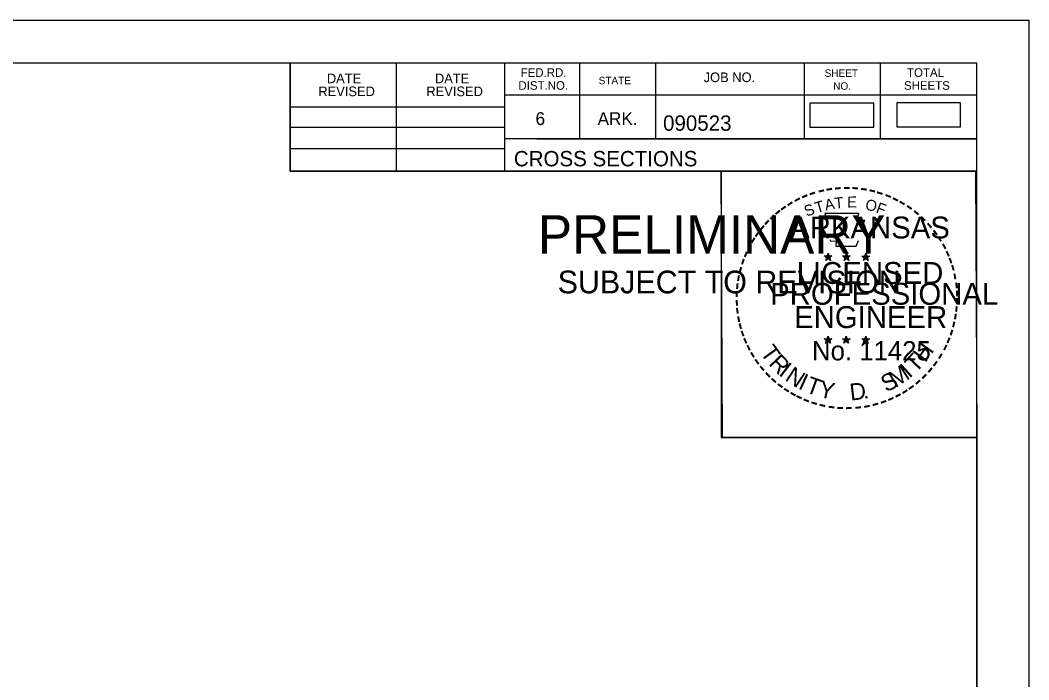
# Model space of a CAD drawing. Extents: x 1406028 to 1412453, y 321733 to 325986.
# Drawn here: x 1406660.8 to 1406752.8, y 322512.5 to 322572.7 of the extents above; entities that cross this region are included whole.
import ezdxf

# ---------------------------------------------------------------- set-up
doc = ezdxf.new("R2010")
doc.units = 0
for name, color, linetype in [('R_Border', 7, 'Continuous'), ('R_Border PE', 7, 'Continuous'), ('R_Border Prem', 7, 'Continuous'), ('R_Fin Surface', 7, 'Continuous'), ('R_No Plot', 7, 'Continuous')]:
    doc.layers.add(name, color=color, linetype=linetype)

msp = doc.modelspace()

# ---------------------------------------------------------------- linework, layer by layer
at = {"layer": 'R_Border'}
for p, q in [((1406431.883, 322568.788), (1406748.063, 322568.788)), ((1406685.423, 322558.908), (1406685.423, 322568.788)), ((1406695.103, 322558.908), (1406695.103, 322568.788)), ((1406704.963, 322568.788), (1406704.963, 322558.908)), ((1406711.803, 322568.788), (1406711.803, 322561.848)), ((1406718.743, 322568.788), (1406718.743, 322561.848)), ((1406732.323, 322568.788), (1406732.323, 322561.848)), ((1406739.263, 322568.788), (1406739.263, 322561.848)), ((1406748.063, 322363.328), (1406748.063, 322568.788)), ((1406748.063, 322565.848), (1406704.963, 322565.848)), ((1406748.063, 322565.868), (1406748.063, 322565.868)), ((1406685.423, 322564.768), (1406704.963, 322564.768)), ((1406685.423, 322562.908), (1406704.963, 322562.908)), ((1406748.063, 322561.848), (1406704.963, 322561.848)), ((1406707.923, 322561.848), (1406748.063, 322561.848)), ((1406685.423, 322560.968), (1406704.963, 322560.968)), ((1406748.063, 322558.908), (1406685.423, 322558.908))]:
    msp.add_line(p, q, dxfattribs=at)
at = {"layer": 'R_Border PE'}
for p, q in [((1406734.148, 322551.163), (1406734.497, 322551.052)), ((1406734.148, 322551.163), (1406734.401, 322551.118)), ((1406734.148, 322551.163), (1406734.385, 322551.041)), ((1406734.281, 322550.755), (1406734.497, 322551.052)), ((1406734.281, 322550.755), (1406734.407, 322550.999)), ((1406734.281, 322550.755), (1406734.495, 322550.972)), ((1406734.497, 322551.417), (1406734.456, 322551.165)), ((1406734.71, 322550.755), (1406734.495, 322550.969)), ((1406734.497, 322551.052), (1406734.497, 322551.417)), ((1406734.497, 322551.417), (1406734.546, 322551.167)), ((1406734.844, 322551.163), (1406734.497, 322551.052)), ((1406734.71, 322550.755), (1406734.497, 322551.052)), ((1406734.844, 322551.163), (1406734.558, 322551.114)), ((1406734.71, 322550.755), (1406734.573, 322551.046)), ((1406734.844, 322551.163), (1406734.64, 322551.061)), ((1406735.818, 322551.163), (1406736.167, 322551.052)), ((1406735.818, 322551.163), (1406736.071, 322551.118)), ((1406735.818, 322551.163), (1406736.055, 322551.041)), ((1406735.951, 322550.755), (1406736.167, 322551.052)), ((1406735.951, 322550.755), (1406736.077, 322550.999)), ((1406735.951, 322550.755), (1406736.165, 322550.972)), ((1406736.167, 322551.417), (1406736.126, 322551.165)), ((1406736.38, 322550.755), (1406736.165, 322550.969)), ((1406736.167, 322551.052), (1406736.167, 322551.417)), ((1406736.167, 322551.417), (1406736.216, 322551.167)), ((1406736.514, 322551.163), (1406736.167, 322551.052)), ((1406736.38, 322550.755), (1406736.167, 322551.052)), ((1406736.514, 322551.163), (1406736.228, 322551.114)), ((1406736.38, 322550.755), (1406736.243, 322551.046)), ((1406736.514, 322551.163), (1406736.31, 322551.061)), ((1406737.582, 322551.151), (1406737.931, 322551.04)), ((1406737.582, 322551.151), (1406737.835, 322551.106)), ((1406737.582, 322551.151), (1406737.819, 322551.029)), ((1406737.715, 322550.743), (1406737.931, 322551.04)), ((1406737.715, 322550.743), (1406737.841, 322550.987)), ((1406737.715, 322550.743), (1406737.929, 322550.96)), ((1406737.931, 322551.405), (1406737.89, 322551.153)), ((1406738.144, 322550.743), (1406737.929, 322550.957)), ((1406737.931, 322551.04), (1406737.931, 322551.405)), ((1406737.931, 322551.405), (1406737.98, 322551.155)), ((1406738.278, 322551.151), (1406737.931, 322551.04)), ((1406738.144, 322550.743), (1406737.931, 322551.04)), ((1406738.278, 322551.151), (1406737.992, 322551.102)), ((1406738.144, 322550.743), (1406738.007, 322551.034)), ((1406738.278, 322551.151), (1406738.074, 322551.049)), ((1406734.144, 322543.59), (1406734.493, 322543.479)), ((1406734.144, 322543.59), (1406734.397, 322543.545)), ((1406734.144, 322543.59), (1406734.381, 322543.468)), ((1406734.277, 322543.182), (1406734.493, 322543.479)), ((1406734.277, 322543.182), (1406734.403, 322543.426)), ((1406734.277, 322543.182), (1406734.491, 322543.399)), ((1406734.493, 322543.844), (1406734.452, 322543.592)), ((1406734.706, 322543.182), (1406734.491, 322543.396)), ((1406734.493, 322543.479), (1406734.493, 322543.844)), ((1406734.493, 322543.844), (1406734.542, 322543.594)), ((1406734.84, 322543.59), (1406734.493, 322543.479)), ((1406734.706, 322543.182), (1406734.493, 322543.479)), ((1406734.84, 322543.59), (1406734.554, 322543.541)), ((1406734.706, 322543.182), (1406734.569, 322543.473)), ((1406734.84, 322543.59), (1406734.636, 322543.488)), ((1406735.813, 322543.59), (1406736.162, 322543.479)), ((1406735.813, 322543.59), (1406736.066, 322543.545)), ((1406735.813, 322543.59), (1406736.05, 322543.468)), ((1406735.946, 322543.182), (1406736.162, 322543.479)), ((1406735.946, 322543.182), (1406736.072, 322543.426)), ((1406735.946, 322543.182), (1406736.16, 322543.399)), ((1406736.162, 322543.844), (1406736.121, 322543.592)), ((1406736.375, 322543.182), (1406736.16, 322543.396)), ((1406736.162, 322543.479), (1406736.162, 322543.844)), ((1406736.162, 322543.844), (1406736.211, 322543.594)), ((1406736.509, 322543.59), (1406736.162, 322543.479)), ((1406736.375, 322543.182), (1406736.162, 322543.479)), ((1406736.509, 322543.59), (1406736.223, 322543.541)), ((1406736.375, 322543.182), (1406736.238, 322543.473)), ((1406736.509, 322543.59), (1406736.305, 322543.488)), ((1406737.58, 322543.58), (1406737.929, 322543.469)), ((1406737.58, 322543.58), (1406737.833, 322543.535)), ((1406737.58, 322543.58), (1406737.817, 322543.458)), ((1406737.713, 322543.172), (1406737.929, 322543.469)), ((1406737.713, 322543.172), (1406737.839, 322543.416)), ((1406737.713, 322543.172), (1406737.927, 322543.389)), ((1406737.929, 322543.834), (1406737.888, 322543.582)), ((1406738.142, 322543.172), (1406737.927, 322543.386)), ((1406737.929, 322543.469), (1406737.929, 322543.834)), ((1406737.929, 322543.834), (1406737.978, 322543.584)), ((1406738.276, 322543.58), (1406737.929, 322543.469)), ((1406738.142, 322543.172), (1406737.929, 322543.469)), ((1406738.276, 322543.58), (1406737.99, 322543.531)), ((1406738.142, 322543.172), (1406738.005, 322543.463)), ((1406738.276, 322543.58), (1406738.072, 322543.478))]:
    msp.add_line(p, q, dxfattribs=at)
for points in [[(1406734.189, 322555.041), (1406734.458, 322554.214)], [(1406737.7, 322554.119), (1406737.842, 322554.403), (1406737.157, 322554.379), (1406737.305, 322555.041), (1406734.189, 322555.041)], [(1406734.681, 322552.618), (1406734.681, 322552.531), (1406735.244, 322552.512), (1406735.19, 322552.039), (1406737.06, 322552.039), (1406737.261, 322552.575)], [(1406734.497, 322551.417), (1406734.71, 322550.755), (1406734.148, 322551.163), (1406734.844, 322551.163), (1406734.281, 322550.755), (1406734.497, 322551.417)], [(1406736.167, 322551.417), (1406736.38, 322550.755), (1406735.818, 322551.163), (1406736.514, 322551.163), (1406735.951, 322550.755), (1406736.167, 322551.417)], [(1406737.931, 322551.405), (1406738.144, 322550.743), (1406737.582, 322551.151), (1406738.278, 322551.151), (1406737.715, 322550.743), (1406737.931, 322551.405)], [(1406734.493, 322543.844), (1406734.706, 322543.182), (1406734.144, 322543.59), (1406734.84, 322543.59), (1406734.277, 322543.182), (1406734.493, 322543.844)], [(1406736.162, 322543.844), (1406736.375, 322543.182), (1406735.813, 322543.59), (1406736.509, 322543.59), (1406735.946, 322543.182), (1406736.162, 322543.844)], [(1406737.929, 322543.834), (1406738.142, 322543.172), (1406737.58, 322543.58), (1406738.276, 322543.58), (1406737.713, 322543.172), (1406737.929, 322543.834)]]:
    msp.add_lwpolyline(points, dxfattribs=at)
for centre, radius in [((1406734.496, 322551.051), 0.172), ((1406734.496, 322551.051), 0.145), ((1406734.496, 322551.051), 0.116), ((1406734.496, 322551.051), 0.0991), ((1406734.496, 322551.051), 0.0747), ((1406734.496, 322551.051), 0.0495), ((1406734.496, 322551.051), 0.0296), ((1406736.166, 322551.051), 0.172), ((1406736.166, 322551.051), 0.145), ((1406736.166, 322551.051), 0.116), ((1406736.166, 322551.051), 0.0991), ((1406736.166, 322551.051), 0.0747), ((1406736.166, 322551.051), 0.0495), ((1406736.166, 322551.051), 0.0296), ((1406737.93, 322551.039), 0.172), ((1406737.93, 322551.039), 0.145), ((1406737.93, 322551.039), 0.116), ((1406737.93, 322551.039), 0.0991), ((1406737.93, 322551.039), 0.0747), ((1406737.93, 322551.039), 0.0495), ((1406737.93, 322551.039), 0.0296), ((1406734.492, 322543.478), 0.172), ((1406734.492, 322543.478), 0.145), ((1406734.492, 322543.478), 0.116), ((1406734.492, 322543.478), 0.0991), ((1406734.492, 322543.478), 0.0747), ((1406734.492, 322543.478), 0.0495), ((1406734.492, 322543.478), 0.0296), ((1406736.161, 322543.478), 0.172), ((1406736.161, 322543.478), 0.145), ((1406736.161, 322543.478), 0.116), ((1406736.161, 322543.478), 0.0991), ((1406736.161, 322543.478), 0.0747), ((1406736.161, 322543.478), 0.0495), ((1406736.161, 322543.478), 0.0296), ((1406737.928, 322543.468), 0.172), ((1406737.928, 322543.468), 0.145), ((1406737.928, 322543.468), 0.116), ((1406737.928, 322543.468), 0.0991), ((1406737.928, 322543.468), 0.0747), ((1406737.928, 322543.468), 0.0495), ((1406737.928, 322543.468), 0.0296)]:
    msp.add_circle(centre, radius, dxfattribs=at)
at = {"layer": 'R_Fin Surface'}
for points in [[(1406732.847, 322562.905), (1406738.68, 322562.905), (1406738.68, 322565.091), (1406732.847, 322565.091)], [(1406740.76, 322562.957), (1406746.594, 322562.957), (1406746.594, 322565.143), (1406740.76, 322565.143)]]:
    msp.add_lwpolyline(points, close=True, dxfattribs=at)
at = {"layer": 'R_No Plot'}
for p, q in [((1406419.482, 322572.682), (1406752.815, 322572.682)), ((1406724.097, 322536.452), (1406724.097, 322536.452))]:
    msp.add_line(p, q, dxfattribs=at)
for points in [[(1406419.475, 322572.682), (1406752.815, 322572.682), (1406752.815, 322359.345), (1406419.475, 322359.345)], [(1406665.803, 322568.788), (1406685.423, 322568.788), (1406685.423, 322558.908), (1406701.535, 322558.908), (1406724.734, 322558.908), (1406724.734, 322534.575), (1406748.063, 322534.575), (1406748.063, 322363.328), (1406431.883, 322363.328), (1406431.883, 322568.788)], [(1406724.734, 322558.908), (1406747.942, 322558.908), (1406748.063, 322534.575), (1406724.855, 322534.575)]]:
    msp.add_lwpolyline(points, close=True, dxfattribs=at)

# ---------------------------------------------------------------- texts
at = {"layer": 'R_Border'}
for s, height, p in [('FED.RD.', 0.7819, (1406706.443, 322567.508)), ('SHEET', 0.684, (1406734.183, 322567.508)), ('TOTAL', 0.7819, (1406741.703, 322567.508)), ('DATE', 0.8792, (1406688.761, 322566.924)), ('DATE', 0.8792, (1406698.621, 322566.924)), ('STATE', 0.684, (1406713.563, 322566.828)), ('JOB NO.', 0.8792, (1406723.143, 322567.028)), ('REVISED', 0.8792, (1406687.981, 322565.744)), ('REVISED', 0.8792, (1406697.841, 322565.744)), ('DIST.NO.', 0.7819, (1406706.243, 322566.328)), ('NO.', 0.684, (1406734.963, 322566.328)), ('SHEETS', 0.7819, (1406741.423, 322566.328)), ('6', 1.172, (1406707.803, 322563.108)), ('ARK.', 1.1723, (1406713.463, 322563.108)), ('090523', 1.4, (1406719.439, 322562.587)), ('CROSS SECTIONS', 1.4, (1406705.826, 322559.338))]:
    msp.add_text(s, height=height, rotation=360, dxfattribs=at).set_placement(p)
at = {"layer": 'R_Border PE'}
for s, height, rotation, p in [('-', 1.6, 13.63015, (1406733.687, 322556.409)), ('-', 1.6, 10.21935, (1406734.365, 322556.571)), ('-', 1.6, 5.89682, (1406735.094, 322556.681)), ('-', 1.6, 0.18623, (1406735.866, 322556.753)), ('-', 1.6, 357.74304, (1406736.589, 322556.74)), ('-', 1.6, 352.16172, (1406737.333, 322556.684)), ('-', 1.6, 347.20489, (1406738.052, 322556.57)), ('-', 1.6, 342.3362, (1406738.687, 322556.415)), ('-', 1.6, 34.06357, (1406731.073, 322555.212)), ('-', 1.6, 28.79182, (1406731.67, 322555.582)), ('-', 1.6, 24.30721, (1406732.303, 322555.899)), ('-', 1.6, 19.17608, (1406732.937, 322556.168)), ('T', 1, 16.4036, (1406733.458, 322555.05)), ('A', 1, 11.21318, (1406734.284, 322555.301)), ('T', 1, 6.02276, (1406735.133, 322555.467)), ('E', 1, 0.83234, (1406736.238, 322555.577)), ('O', 1, 350.4515, (1406737.842, 322555.367)), ('-', 1.6, 337.85509, (1406739.422, 322556.192)), ('-', 1.6, 334.12109, (1406740.053, 322555.921)), ('-', 1.6, 329.64089, (1406740.632, 322555.638)), ('-', 1.6, 38.95066, (1406730.019, 322554.439)), ('-', 1.6, 36.23174, (1406730.495, 322554.817)), ('S', 1, 21.59401, (1406732.544, 322554.719)), ('F', 1, 340.07066, (1406738.796, 322555.139)), ('-', 1.6, 325.86266, (1406741.275, 322555.277)), ('-', 1.6, 320.52971, (1406741.885, 322554.851)), ('-', 1.6, 48.42305, (1406729.138, 322553.544)), ('-', 1.6, 42.96224, (1406729.586, 322554.022)), ('ARKANSAS', 2, 360, (1406731.042, 322552.753)), ('-', 1.6, 315.57859, (1406742.484, 322554.363)), ('-', 1.6, 54.23247, (1406728.322, 322552.491)), ('-', 1.6, 50.61417, (1406728.735, 322553.058)), ('-', 1.6, 309.87973, (1406743.053, 322553.813)), ('-', 1.6, 306.65218, (1406743.578, 322553.211)), ('-', 1.6, 58.07063, (1406727.997, 322551.964)), ('-', 1.4, 303.67529, (1406744.064, 322552.643)), ('-', 1.6, 67.77427, (1406727.425, 322550.739)), ('-', 1.6, 62.87135, (1406727.684, 322551.35)), ('-', 1.6, 299.66835, (1406744.383, 322552.036)), ('-', 1.6, 294.66279, (1406744.707, 322551.424)), ('-', 1.6, 72.39447, (1406727.206, 322550.109)), ('LICENSED', 2, 360, (1406731.639, 322548.604)), ('DWB', 0.01, 360, (1406734.484, 322551.046)), ('DWB', 0.01, 360, (1406736.154, 322551.046)), ('DWB', 0.01, 360, (1406737.918, 322551.036)), ('-', 1.6, 290.57283, (1406744.964, 322550.847)), ('-', 1.6, 75.46096, (1406727.009, 322549.395)), ('-', 1.6, 285.12326, (1406745.198, 322550.267)), ('-', 1.6, 81.20126, (1406726.877, 322548.682)), ('-', 1.6, 280.54934, (1406745.398, 322549.525)), ('-', 1.6, 89.06224, (1406726.776, 322547.29)), ('-', 1.6, 85.18634, (1406726.801, 322547.991)), ('PROFESSIONAL', 2, 360, (1406729.216, 322546.7)), ('-', 1.6, 276.59616, (1406745.56, 322548.757)), ('-', 1.6, 274.33011, (1406745.62, 322548.035)), ('-', 1.6, 94.19588, (1406726.811, 322546.565)), ('-', 1.6, 269.94067, (1406745.654, 322547.403)), ('-', 1.6, 98.94793, (1406726.883, 322545.898)), ('ENGINEER', 2, 360, (1406731.403, 322544.575)), ('-', 1.6, 263.5172, (1406745.635, 322546.737)), ('-', 1.6, 101.71495, (1406727.018, 322545.165)), ('-', 1.6, 255.7626, (1406745.454, 322545.405)), ('-', 1.6, 260.99529, (1406745.564, 322546.083)), ('-', 1.6, 105.45785, (1406727.18, 322544.57)), ('-', 1.6, 109.08742, (1406727.395, 322543.939)), ('-', 1.6, 252.86809, (1406745.273, 322544.685)), ('-', 1.6, 114.06432, (1406727.649, 322543.343)), ('No. 11425', 1.757, 360, (1406733.03, 322541.624)), ('DWB', 0.01, 360, (1406734.48, 322543.474)), ('DWB', 0.01, 360, (1406736.149, 322543.474)), ('DWB', 0.01, 360, (1406737.916, 322543.464)), ('H', 1.54, 54.60883, (1406743.373, 322541.352)), ('-', 1.6, 247.88866, (1406745.05, 322544.012)), ('-', 1.6, 115.72885, (1406727.954, 322542.725)), ('-', 1.6, 120.44712, (1406728.311, 322542.139)), ('T', 1.54, 306.04056, (1406728.252, 322542.317)), ('T', 1.54, 46.64442, (1406742.483, 322540.41)), ('-', 1.6, 244.61971, (1406744.788, 322543.383)), ('-', 1.6, 125.89344, (1406728.714, 322541.578)), ('R', 1.54, 314.00497, (1406729.015, 322541.269)), ('I', 1.54, 321.96938, (1406729.915, 322540.337)), ('-', 1.6, 233.84524, (1406743.992, 322541.978)), ('-', 1.6, 239.07125, (1406744.394, 322542.631)), ('-', 1.6, 130.71812, (1406729.176, 322541.026)), ('-', 1.6, 134.22381, (1406729.693, 322540.481)), ('N', 1.54, 326.50021, (1406730.483, 322539.866)), ('S', 1.54, 26.9312, (1406739.798, 322538.679)), ('M', 1.54, 32.65632, (1406740.637, 322539.085)), ('I', 1.54, 42.11359, (1406741.921, 322539.932)), ('-', 1.6, 231.25377, (1406743.562, 322541.412)), ('-', 1.6, 138.93382, (1406730.218, 322540.017)), ('I', 1.54, 335.36034, (1406731.691, 322539.08)), ('T', 1.54, 339.89117, (1406732.352, 322538.752)), ('Y', 1.54, 347.85558, (1406733.569, 322538.307)), ('D', 1.54, 6.39691, (1406736.554, 322537.948)), ('-', 1.6, 221.08509, (1406742.561, 322540.339)), ('-', 1.6, 225.76533, (1406743.083, 322540.848)), ('-', 1.6, 144.64634, (1406730.774, 322539.611)), ('-', 1.6, 148.08978, (1406731.335, 322539.24)), ('-', 1.6, 151.57039, (1406731.914, 322538.915)), ('-', 1.6, 212.24909, (1406741.478, 322539.48)), ('-', 1.6, 215.73633, (1406742.012, 322539.867)), ('-', 1.6, 154.60019, (1406732.436, 322538.668)), ('-', 1.6, 158.56121, (1406733.06, 322538.414)), ('-', 1.6, 162.79826, (1406733.747, 322538.201)), ('.', 1.54, 13.76417, (1406737.746, 322538.076)), ('-', 1.6, 195.47429, (1406739, 322538.3)), ('-', 1.6, 200.71842, (1406739.677, 322538.542)), ('-', 1.6, 204.25161, (1406740.296, 322538.815)), ('-', 1.6, 207.35684, (1406740.92, 322539.134)), ('-', 1.6, 167.55551, (1406734.462, 322538.037)), ('-', 1.6, 173.11546, (1406735.234, 322537.927)), ('-', 1.6, 176.51827, (1406735.982, 322537.874)), ('-', 1.6, 181.59176, (1406736.726, 322537.893)), ('-', 1.6, 185.81666, (1406737.535, 322537.969)), ('-', 1.6, 191.28576, (1406738.271, 322538.101))]:
    msp.add_text(s, height=height, rotation=rotation, dxfattribs=at).set_placement(p)
at = {"layer": 'R_Border Prem'}
for s, height, p in [('PRELIMINARY', 3.5, (1406708.014, 322551.371)), ('DWB', 0.01, (1406708.761, 322553.22)), ('SUBJECT TO REVISION', 2.07511, (1406709.823, 322547.742))]:
    msp.add_text(s, height=height, rotation=360, dxfattribs=at).set_placement(p)

doc.saveas('drawing.dxf')
